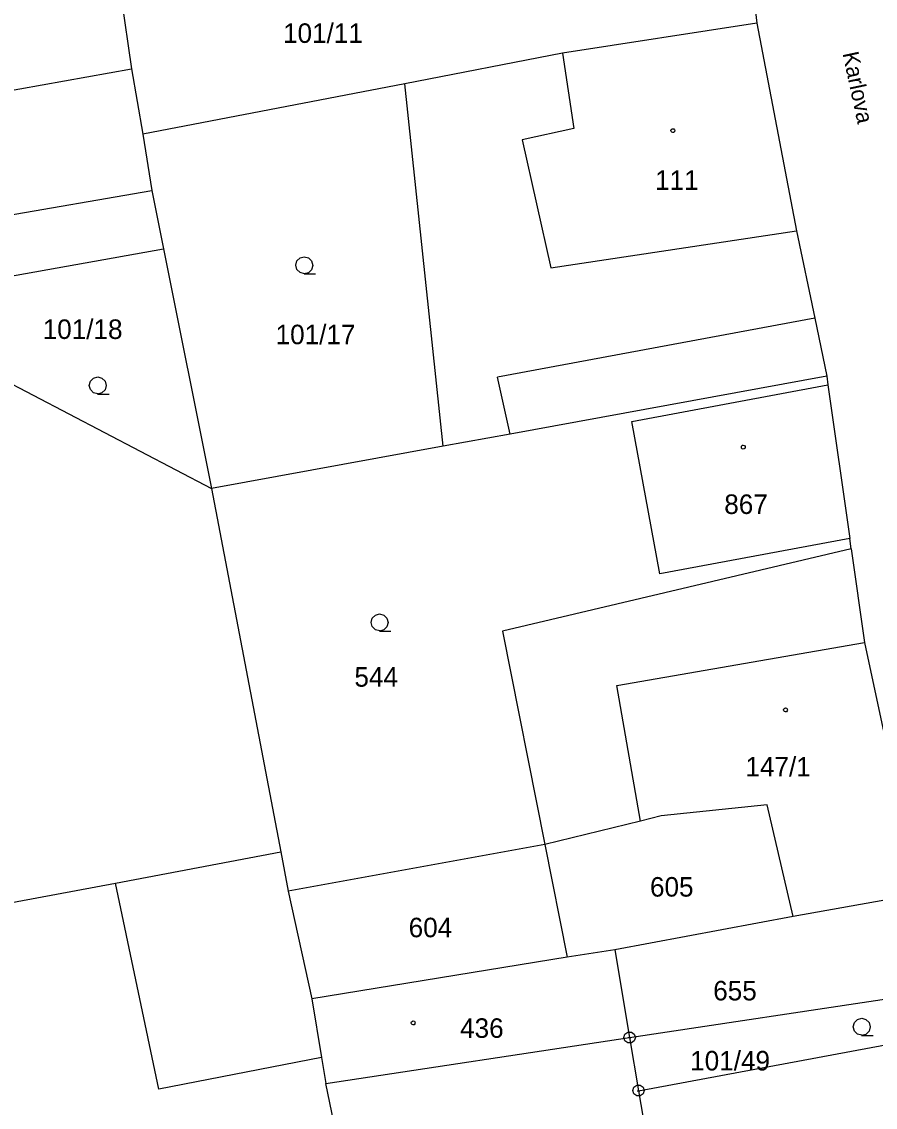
# Model space of a CAD drawing. Extents: x -757994 to -755874, y -1047691 to -1046119.
# Drawn here: x -756900.95 to -756863.79, y -1047084.97 to -1047037.71 of the extents above; entities that cross this region are included whole.
import ezdxf

# ---------------------------------------------------------------- set-up
doc = ezdxf.new("R2010")
doc.units = 0
doc.layers.add('katastrální mapa', color=7, linetype='Continuous')

msp = doc.modelspace()

# ---------------------------------------------------------------- linework, layer by layer
at = {"layer": 'katastrální mapa'}
for p, q in [((-756869.74, -1047030.73), (-756868.94, -1047037.77)), ((-756897.25, -1047032.26), (-756896.16, -1047039.76)), ((-756868.94, -1047037.77), (-756877.4, -1047039.08)), ((-756868.94, -1047037.77), (-756867.21, -1047046.81)), ((-756877.4, -1047039.08), (-756884.27, -1047040.41)), ((-756877.4, -1047039.08), (-756876.91, -1047042.36)), ((-756910.05, -1047042.23), (-756896.16, -1047039.76)), ((-756896.16, -1047039.76), (-756895.67, -1047042.61)), ((-756884.27, -1047040.41), (-756895.67, -1047042.61)), ((-756882.6, -1047056.19), (-756884.27, -1047040.41)), ((-756895.67, -1047042.61), (-756895.28, -1047045.05)), ((-756876.91, -1047042.36), (-756879.16, -1047042.85)), ((-756879.16, -1047042.85), (-756877.91, -1047048.42)), ((-756909.25, -1047047.48), (-756895.28, -1047045.05)), ((-756895.28, -1047045.05), (-756894.77, -1047047.6)), ((-756877.91, -1047048.42), (-756867.21, -1047046.81)), ((-756867.21, -1047046.81), (-756866.42, -1047050.61)), ((-756920.65, -1047052.2), (-756894.77, -1047047.6)), ((-756894.77, -1047047.6), (-756892.69, -1047058.03)), ((-756906.8, -1047050.65), (-756892.69, -1047058.03)), ((-756866.42, -1047050.61), (-756880.23, -1047053.19)), ((-756866.42, -1047050.61), (-756865.9, -1047053.14)), ((-756879.68, -1047055.66), (-756880.23, -1047053.19)), ((-756865.9, -1047053.14), (-756879.68, -1047055.66)), ((-756874.39, -1047055.11), (-756865.85, -1047053.52)), ((-756865.9, -1047053.14), (-756865.85, -1047053.52)), ((-756865.85, -1047053.52), (-756864.89, -1047060.21)), ((-756873.17, -1047061.74), (-756874.39, -1047055.11)), ((-756879.68, -1047055.66), (-756882.6, -1047056.19)), ((-756882.6, -1047056.19), (-756892.69, -1047058.03)), ((-756892.69, -1047058.03), (-756889.66, -1047073.85)), ((-756864.83, -1047060.66), (-756880.02, -1047064.24)), ((-756864.89, -1047060.21), (-756873.17, -1047061.74)), ((-756864.83, -1047060.66), (-756864.89, -1047060.21)), ((-756864.83, -1047060.66), (-756864.25, -1047064.74)), ((-756880.02, -1047064.24), (-756878.17, -1047073.53)), ((-756864.25, -1047064.74), (-756861.92, -1047075.7)), ((-756868.49, -1047071.81), (-756873.1, -1047072.29)), ((-756867.36, -1047076.67), (-756868.49, -1047071.81)), ((-756873.1, -1047072.29), (-756874.01, -1047072.51)), ((-756874.01, -1047072.51), (-756878.17, -1047073.53)), ((-756896.86, -1047075.22), (-756889.66, -1047073.85)), ((-756889.66, -1047073.85), (-756889.34, -1047075.56)), ((-756878.17, -1047073.53), (-756889.34, -1047075.56)), ((-756878.17, -1047073.53), (-756877.2, -1047078.44)), ((-756902.47, -1047076.26), (-756896.86, -1047075.22)), ((-756894.98, -1047084.18), (-756896.86, -1047075.22)), ((-756889.34, -1047075.56), (-756888.31, -1047080.25)), ((-756861.92, -1047075.7), (-756867.36, -1047076.67)), ((-756867.36, -1047076.67), (-756875.12, -1047078.12)), ((-756875.12, -1047078.12), (-756877.2, -1047078.44)), ((-756875.12, -1047078.12), (-756874.48, -1047081.94)), ((-756877.2, -1047078.44), (-756888.31, -1047080.25)), ((-756874.48, -1047081.94), (-756861.05, -1047079.91)), ((-756888.31, -1047080.25), (-756887.9, -1047082.8)), ((-756874.09, -1047084.25), (-756860.7, -1047081.77)), ((-756887.7, -1047083.94), (-756874.48, -1047081.94)), ((-756874.54, -1047081.94), (-756874.42, -1047081.94)), ((-756874.48, -1047081.94), (-756874.09, -1047084.25)), ((-756887.9, -1047082.8), (-756894.98, -1047084.18)), ((-756887.9, -1047082.8), (-756887.7, -1047083.94)), ((-756886.22, -1047091.19), (-756887.7, -1047083.94)), ((-756874.15, -1047084.25), (-756874.03, -1047084.25)), ((-756874.09, -1047084.25), (-756873.51, -1047087.71))]:
    msp.add_line(p, q, dxfattribs=at)
for points in [[(-756872.6, -1047042.365), (-756872.55, -1047042.375), (-756872.525, -1047042.42), (-756872.515, -1047042.45), (-756872.525, -1047042.495), (-756872.565, -1047042.53), (-756872.6, -1047042.535), (-756872.645, -1047042.52), (-756872.675, -1047042.49), (-756872.685, -1047042.45), (-756872.675, -1047042.405), (-756872.635, -1047042.37)], [(-756869.53, -1047056.145), (-756869.48, -1047056.155), (-756869.455, -1047056.2), (-756869.445, -1047056.23), (-756869.455, -1047056.275), (-756869.495, -1047056.31), (-756869.53, -1047056.315), (-756869.575, -1047056.3), (-756869.605, -1047056.27), (-756869.615, -1047056.23), (-756869.605, -1047056.185), (-756869.565, -1047056.15)], [(-756867.69, -1047067.585), (-756867.64, -1047067.595), (-756867.615, -1047067.64), (-756867.605, -1047067.67), (-756867.615, -1047067.715), (-756867.655, -1047067.75), (-756867.69, -1047067.755), (-756867.735, -1047067.74), (-756867.765, -1047067.71), (-756867.775, -1047067.67), (-756867.765, -1047067.625), (-756867.725, -1047067.59)], [(-756883.9, -1047081.215), (-756883.85, -1047081.225), (-756883.825, -1047081.27), (-756883.815, -1047081.3), (-756883.825, -1047081.345), (-756883.865, -1047081.38), (-756883.9, -1047081.385), (-756883.945, -1047081.37), (-756883.975, -1047081.34), (-756883.985, -1047081.3), (-756883.975, -1047081.255), (-756883.935, -1047081.22)], [(-756874.405, -1047081.7), (-756874.28, -1047081.79), (-756874.23, -1047081.935), (-756874.28, -1047082.08), (-756874.405, -1047082.17), (-756874.56, -1047082.17), (-756874.685, -1047082.08), (-756874.735, -1047081.935), (-756874.685, -1047081.79), (-756874.56, -1047081.7)], [(-756874.015, -1047084.01), (-756873.89, -1047084.1), (-756873.84, -1047084.245), (-756873.89, -1047084.39), (-756874.015, -1047084.48), (-756874.17, -1047084.48), (-756874.295, -1047084.39), (-756874.345, -1047084.245), (-756874.295, -1047084.1), (-756874.17, -1047084.01)]]:
    msp.add_lwpolyline(points, close=True, dxfattribs=at)
for points in [[(-756888.64, -1047048.68), (-756888.83, -1047048.63), (-756888.965, -1047048.495), (-756889.015, -1047048.31), (-756888.965, -1047048.125), (-756888.83, -1047047.99), (-756888.645, -1047047.94), (-756888.46, -1047047.99), (-756888.325, -1047048.125), (-756888.275, -1047048.315), (-756888.325, -1047048.505), (-756888.46, -1047048.64), (-756888.65, -1047048.69), (-756888.15, -1047048.69)], [(-756897.63, -1047053.91), (-756897.82, -1047053.86), (-756897.955, -1047053.725), (-756898.005, -1047053.54), (-756897.955, -1047053.355), (-756897.82, -1047053.22), (-756897.635, -1047053.17), (-756897.45, -1047053.22), (-756897.315, -1047053.355), (-756897.265, -1047053.545), (-756897.315, -1047053.735), (-756897.45, -1047053.87), (-756897.64, -1047053.92), (-756897.14, -1047053.92)], [(-756885.36, -1047064.23), (-756885.55, -1047064.18), (-756885.685, -1047064.045), (-756885.735, -1047063.86), (-756885.685, -1047063.675), (-756885.55, -1047063.54), (-756885.365, -1047063.49), (-756885.18, -1047063.54), (-756885.045, -1047063.675), (-756884.995, -1047063.865), (-756885.045, -1047064.055), (-756885.18, -1047064.19), (-756885.37, -1047064.24), (-756884.87, -1047064.24)], [(-756874.01, -1047072.51), (-756875.04, -1047066.61), (-756864.25, -1047064.74)], [(-756864.37, -1047081.84), (-756864.56, -1047081.79), (-756864.695, -1047081.655), (-756864.745, -1047081.47), (-756864.695, -1047081.285), (-756864.56, -1047081.15), (-756864.375, -1047081.1), (-756864.19, -1047081.15), (-756864.055, -1047081.285), (-756864.005, -1047081.475), (-756864.055, -1047081.665), (-756864.19, -1047081.8), (-756864.38, -1047081.85), (-756863.88, -1047081.85)]]:
    msp.add_lwpolyline(points, dxfattribs=at)

# ---------------------------------------------------------------- texts
for s, p in [('101/11', (-756889.569, -1047038.63)), ('111', (-756873.375, -1047045.03)), ('101/18', (-756900.033, -1047051.52)), ('101/17', (-756889.892, -1047051.75)), ('867', (-756870.36, -1047059.14)), ('544', (-756886.461, -1047066.66)), ('147/1', (-756869.438, -1047070.57)), ('605', (-756873.594, -1047075.8)), ('604', (-756884.1, -1047077.57)), ('655', (-756870.841, -1047080.32)), ('436', (-756881.861, -1047081.95)), ('101/49', (-756871.844, -1047083.37))]:
    msp.add_text(s, height=0.85, dxfattribs=at).set_placement(p)
msp.add_text('Karlova', height=0.7, rotation=282.0671, dxfattribs=at).set_placement((-756865.214, -1047039.087))

doc.saveas('drawing.dxf')
